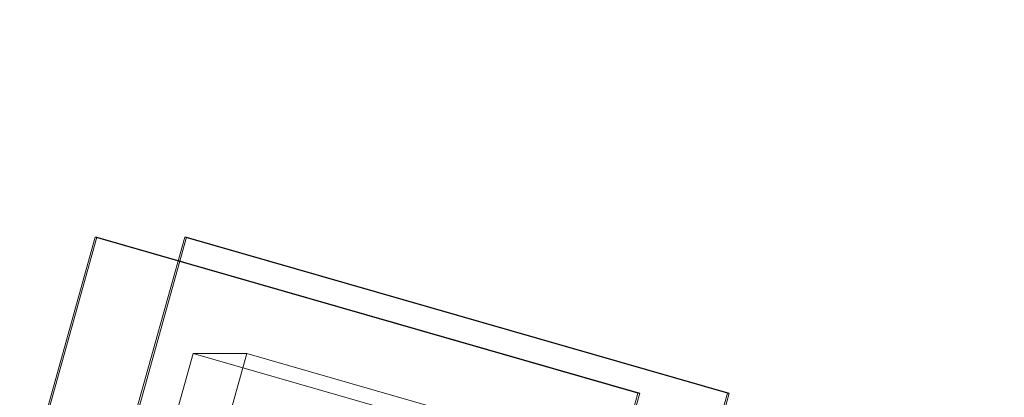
# Model space of a CAD drawing. Header units: millimetres. Extents: x -2233 to 61924, y -68080 to 6847.
# Tile 725 of 1022: x 18831 to 19192, y 2771 to 2910. Entities that reach past the tile are written whole.
import ezdxf

# ---------------------------------------------------------------- set-up
doc = ezdxf.new("R2010")
doc.units = ezdxf.units.MM
doc.layers.add('COTAS_P', color=1, linetype='Continuous', lineweight=0)
doc.layers.add('lateral_C10', color=7, linetype='Continuous', lineweight=0)
doc.dimstyles.new('R19_100', dxfattribs={"dimtxt": 250, "dimasz": 150, "dimexe": 150, "dimexo": 80, "dimgap": 100, "dimtad": 1, "dimtih": 1, "dimtoh": 1, "dimdsep": 46, "dimcen": 0.09, "dimadec": 0, "dimazin": 0, "dimtfac": 1, "dimtdec": 4, "dimtofl": 0, "dimtmove": 0, "dimatfit": 3, "dimfxl": 1, "dimtolj": 1, "dimtzin": 0, "dimarcsym": 0})

# ---------------------------------------------------------------- blocks, each defined once
blk = doc.blocks.new('DIM_R27_4')
at = {"layer": 'COTAS_P'}
for p, q in [((15248.37, 1279.09), (24311.82, 4109.09)), ((24311.82, 4109.09), (24155.23, 4107.34)), ((24311.82, 4109.09), (24182.05, 4021.43)), ((24580.07, 3250), (24311.82, 4109.09)), ((15248.37, 1279.09), (15378.14, 1366.76)), ((15248.37, 1279.09), (15404.97, 1280.85)), ((15516.62, 420), (15248.37, 1279.09))]:
    blk.add_line(p, q, dxfattribs=at)
blk.add_text('9495 P', height=250, rotation=17.3406, dxfattribs=at).set_placement((19750.29, 2789.55))

msp = doc.modelspace()

# ---------------------------------------------------------------- linework, layer by layer
at = {"layer": 'lateral_C10'}
for p, q in [((18815.361, 2675.718), (18858.4, 2829.654)), ((18816.019, 2675.718), (18859.058, 2829.654)), ((18848.241, 2675.718), (18891.28, 2829.654)), ((18848.899, 2675.718), (18891.937, 2829.654)), ((19057.692, 2772.386), (18858.4, 2829.654)), ((18858.4, 2829.654), (18859.058, 2829.654)), ((18859.058, 2829.654), (19058.349, 2772.386)), ((19090.572, 2772.386), (18891.28, 2829.654)), ((18891.28, 2829.654), (18891.937, 2829.654)), ((18891.937, 2829.654), (19091.229, 2772.386)), ((18864.799, 2681.166), (18894.388, 2786.997)), ((18884.527, 2681.166), (18914.116, 2786.997)), ((19017.759, 2751.545), (18894.388, 2786.997)), ((18894.388, 2786.997), (18914.116, 2786.997)), ((18914.116, 2786.997), (19037.487, 2751.545)), ((19057.692, 2772.386), (19014.653, 2618.451)), ((19015.31, 2618.451), (19058.349, 2772.386)), ((19090.572, 2772.386), (19047.533, 2618.451)), ((19048.19, 2618.451), (19091.229, 2772.386)), ((19058.349, 2772.386), (19057.692, 2772.386)), ((19091.229, 2772.386), (19090.572, 2772.386))]:
    msp.add_line(p, q, dxfattribs=at)

# ---------------------------------------------------------------- dimensions: what is measured, and where the dimension line sits
at = {"layer": 'COTAS_P'}
dim = msp.add_aligned_dim(p1=(15516.618, 420), p2=(24580.067, 3250), distance=900, text='<> P', dimstyle='R19_100', dxfattribs=at)
dim.commit()
dim.dimension.update_dxf_attribs({"geometry": 'DIM_R27_4', "text_midpoint": (19780.096, 2694.095)})

doc.saveas('drawing.dxf')
